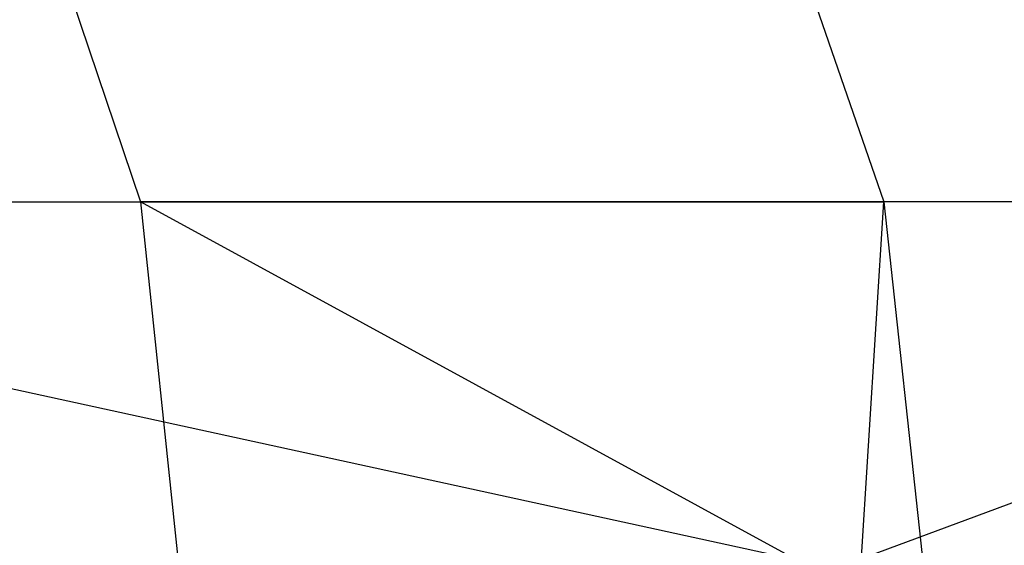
# Model space of a CAD drawing. Extents: x -172 to 172, y -29 to 28.
# Tile 829 of 914: x 113.68 to 117.77, y 14.42 to 16.6. Entities that reach past the tile are written whole.
import ezdxf

# ---------------------------------------------------------------- set-up
doc = ezdxf.new("R2010")
doc.units = 0
doc.header["$LTSCALE"] = 25.4
doc.layers.get('0').update_dxf_attribs({"linetype": 'CONTINUOUS'})

msp = doc.modelspace()

# ---------------------------------------------------------------- linework, layer by layer
at = {"color": 0}
for p, q in [((113.7112, 17.2386, -1114.8076), (114.1819, 15.8448, -1114.2759)), ((113.7112, 17.2386, -1114.8076), (114.1819, 15.8448, -1114.2759)), ((116.7876, 17.2386, -1368.9019), (117.2711, 15.8448, -1369.4221)), ((116.7876, 17.2386, -1368.9019), (117.2711, 15.8448, -1369.4221)), ((106.8377, 15.8448, -1108.1295), (114.1819, 15.8448, -1114.2759)), ((106.8377, 15.8448, -1108.1295), (114.1819, 15.8448, -1114.2759)), ((110.0779, 15.8448, -1375.7444), (117.174, 14.2997, -1369.8459)), ((110.0779, 15.8448, -1375.7444), (117.2711, 15.8448, -1369.4221)), ((110.0779, 15.8448, -1375.7444), (117.174, 14.2997, -1369.8459)), ((110.0779, 15.8448, -1375.7444), (117.2711, 15.8448, -1369.4221)), ((117.0122, 14.2997, -1116.5048), (114.1819, 15.8448, -1114.2759)), ((114.1819, 15.8448, -1114.2759), (114.3441, 14.2997, -1114.0927)), ((121.1732, 15.8448, -1120.8208), (114.1819, 15.8448, -1114.2759)), ((114.1819, 15.8448, -1114.2759), (114.3441, 14.2997, -1114.0927)), ((117.0122, 14.2997, -1116.5048), (114.1819, 15.8448, -1114.2759)), ((121.1732, 15.8448, -1120.8208), (114.1819, 15.8448, -1114.2759)), ((121.1732, 15.8448, -1120.8208), (117.0122, 14.2997, -1116.5048)), ((121.1732, 15.8448, -1120.8208), (117.0122, 14.2997, -1116.5048)), ((117.174, 14.2997, -1369.8459), (117.2711, 15.8448, -1369.4221)), ((117.174, 14.2997, -1369.8459), (117.2711, 15.8448, -1369.4221)), ((124.1019, 15.8448, -1362.7097), (117.2711, 15.8448, -1369.4221)), ((117.2711, 15.8448, -1369.4221), (117.4377, 14.2997, -1369.6013)), ((124.1019, 15.8448, -1362.7097), (117.2711, 15.8448, -1369.4221)), ((117.2711, 15.8448, -1369.4221), (117.4377, 14.2997, -1369.6013))]:
    msp.add_line(p, q, dxfattribs=at)

doc.saveas('drawing.dxf')
